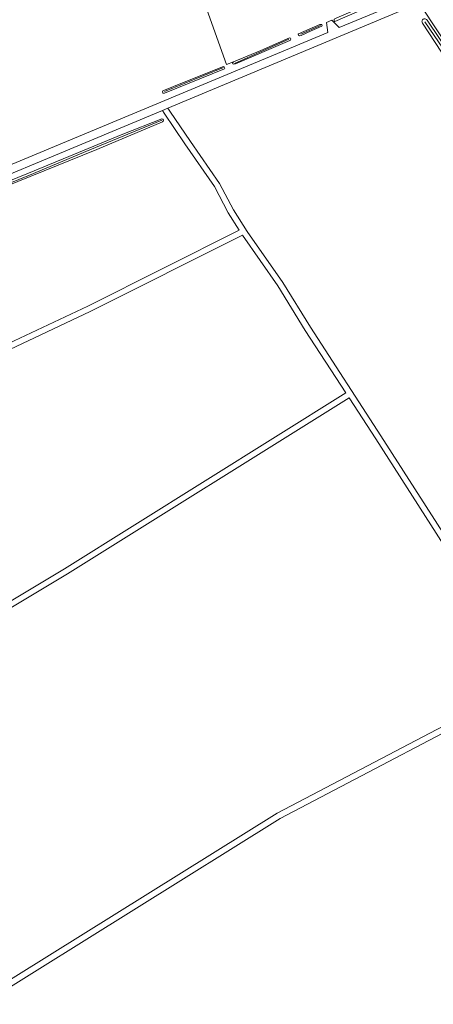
# Model space of a CAD drawing. Extents: x 177628 to 188968, y 384226 to 390673.
# Tile 361 of 393: x 185276 to 185481, y 387807 to 388296. Entities that reach past the tile are written whole.
import ezdxf

# ---------------------------------------------------------------- set-up
doc = ezdxf.new("R2010")
doc.units = 0
for name, color, linetype, lineweight in [('T02_F', 253, 'RASTER', 9), ('T07_F', 253, 'Continuous', 9), ('T09_F', 253, 'Continuous', 9), ('T22_F', 253, 'Continuous', 9), ('V00_T', 8, 'Continuous', 9), ('V06_F', 8, 'Continuous', 9), ('V06_T', 8, 'Continuous', 9)]:
    doc.layers.add(name, color=color, linetype=linetype, lineweight=lineweight)
doc.linetypes.add('RASTER', pattern='A,4,-1,[4,TOPOCAD.SHX,S=0.5,R=0,X=-0.5,Y=0],-1', length=6)

msp = doc.modelspace()

# ---------------------------------------------------------------- linework, layer by layer
at = {"layer": 'T02_F', "linetype": 'RASTER'}
msp.add_lwpolyline([(185381.475, 388274.85), (185378.055, 388273.525), (185368.258, 388300.817), (185371.759, 388302.026), (185362.839, 388325.815), (185408.828, 388345.826)], dxfattribs=at)
at = {"layer": 'T07_F', "linetype": 'Continuous'}
for points in [[(185424.698, 388292.777), (185414.945, 388288.594)], [(185476.464, 388294.66), (185494.504, 388267.946), (185515.289, 388235.693), (185548.506, 388185.372), (185570.51, 388151.508), (185600.195, 388107.207), (185641.894, 388043.726)], [(185408.973, 388285.989), (185381.954, 388274.012)], [(185376.585, 388271.886), (185347.281, 388260.036)], [(185043.964, 388120.422), (185083.688, 388136.596), (185141.599, 388161.183), (185189.814, 388181.045), (185235.814, 388200.465), (185280.318, 388218.555), (185310.205, 388231.137), (185346.004, 388245.728)]]:
    msp.add_lwpolyline(points, dxfattribs=at)
at = {"layer": 'T09_F', "linetype": 'Continuous'}
for points in [[(185461.402, 388309.12), (185432.703, 388296.706), (185431.402, 388295.94), (185431.4, 388295.098), (185431.544, 388294.809), (185431.784, 388294.808), (185455.022, 388304.967)], [(185420.034, 388290.174), (185415.121, 388287.854), (185414.207, 388287.64), (185413.751, 388288.074), (185413.536, 388288.508), (185413.801, 388288.7), (185424.372, 388293.289), (185425.286, 388293.383), (185425.502, 388292.949), (185425.332, 388292.444), (185420.034, 388290.174)], [(185475.318, 388293.919), (185503.547, 388250.84), (185523.469, 388220.36), (185544.442, 388189.065), (185560.493, 388164.842), (185575.009, 388141.923), (185588.32, 388122.494), (185600.581, 388104.124), (185615.015, 388081.124), (185628.568, 388061.289), (185640.262, 388043.002)], [(185477.513, 388295.533), (185495.905, 388268.221), (185521.15, 388229.532), (185538.894, 388202.303), (185562.444, 388166.133), (185582.287, 388136.22), (185602.211, 388106.308), (185621.568, 388076.803), (185643.024, 388044.371)], [(185381.475, 388274.85), (185381.04, 388274.153), (185381.231, 388273.768), (185381.76, 388273.55), (185382.506, 388273.74), (185409.404, 388285.357), (185409.814, 388285.62), (185409.911, 388286.149), (185409.816, 388286.462), (185409.263, 388286.728), (185395.128, 388280.489)], [(185395.128, 388280.489), (185381.475, 388274.85)], [(185356.986, 388264.67), (185346.416, 388260.321), (185346.246, 388259.817), (185346.509, 388259.287), (185347.231, 388259.285), (185377.04, 388271.326), (185377.161, 388271.687), (185376.898, 388272.216), (185376.514, 388272.506), (185356.986, 388264.67)], [(185043.558, 388121.418), (185083.275, 388137.589), (185141.184, 388162.176), (185189.4, 388182.038), (185235.402, 388201.459), (185279.912, 388219.552), (185326.65, 388238.787), (185345.938, 388246.46)], [(185044.271, 388119.668), (185084.001, 388135.844), (185141.913, 388160.432), (185190.128, 388180.294), (185236.125, 388199.713), (185280.624, 388217.801), (185313.737, 388231.288), (185346.26, 388245.017)]]:
    msp.add_lwpolyline(points, dxfattribs=at)
at = {"layer": 'T09_F', "linetype": 'Continuous', "extrusion": (0, 0, -1)}
for centre, radius, start, end in [((-185476.354, 388294.809), 1.366, 319.32425, 148.0211), ((-185345.996, 388245.716), 0.747, 85.51288, 249.32862)]:
    msp.add_arc(centre, radius, start, end, dxfattribs=at)
at = {"layer": 'T22_F', "linetype": 'Continuous'}
msp.add_lwpolyline([(185427.562, 388294.38), (185430.335, 388295.541)], dxfattribs=at)
at = {"layer": 'V00_T', "linetype": 'Continuous'}
msp.add_lwpolyline([(185651.981, 388034.163), (185617.166, 388086.841), (185473.538, 388303.839)], dxfattribs=at)
at = {"layer": 'V06_F', "linetype": 'Continuous'}
for points in [[(185427.562, 388294.38), (185428.263, 388289.395)], [(185433.938, 388291.766), (185430.335, 388295.541)], [(185346.291, 388250.67), (185347.214, 388249.281)], [(185348.986, 388251.796), (185350.024, 388250.251)], [(185357.305, 388234.091), (185372.039, 388212.874), (185378.952, 388199.816), (185384.391, 388191.25), (185309.207, 388153.495), (185208.033, 388105.715), (185092.069, 388046.43), (185090.247, 388048.421), (185033.897, 388120.247), (185072.02, 388136.07)], [(185360.125, 388235.221), (185374.631, 388214.388), (185381.548, 388201.324), (185388.379, 388190.567), (185405.949, 388165.113), (185419.629, 388142.962), (185454.615, 388089.118), (185488.287, 388036.416), (185524.167, 387979.064), (185529.45, 387968.641), (185536.726, 387957.643)], [(185094.171, 388044.135), (185138.756, 387995.437), (185173.212, 387948.287), (185297.646, 388023.044), (185437.245, 388110.346), (185417.095, 388141.356), (185403.437, 388163.471), (185386.016, 388188.709), (185310.521, 388150.797), (185209.357, 388103.023), (185094.171, 388044.135)], [(185174.946, 387945.829), (185188.46, 387925.324), (185214.297, 387894.996), (185245.709, 387835.859), (185258.081, 387811.024), (185403.104, 387901.565), (185527.102, 387966.639), (185521.553, 387977.588), (185485.751, 388034.812), (185452.093, 388087.494), (185438.879, 388107.83), (185299.214, 388020.486), (185174.946, 387945.829)], [(185621.467, 387827.131), (185619.114, 387831.091), (185565.457, 387908.778), (185528.822, 387964.153), (185404.598, 387898.961), (185259.425, 387808.326), (185267.677, 387791.761), (185283.697, 387758.272), (185327.866, 387670.648)]]:
    msp.add_lwpolyline(points, dxfattribs=at)
at = {"layer": 'V06_T', "linetype": 'Continuous'}
for points in [[(185433.938, 388291.766), (185471.217, 388307.346)], [(185473.538, 388303.839), (185348.986, 388251.796)], [(185271.729, 388223.976), (185428.263, 388289.395)], [(185346.291, 388250.67), (185072.02, 388136.07)], [(185348.986, 388251.796), (185346.291, 388250.67)], [(185347.214, 388249.281), (185357.305, 388234.091)], [(185350.024, 388250.251), (185360.125, 388235.221)]]:
    msp.add_lwpolyline(points, dxfattribs=at)

doc.saveas('drawing.dxf')
